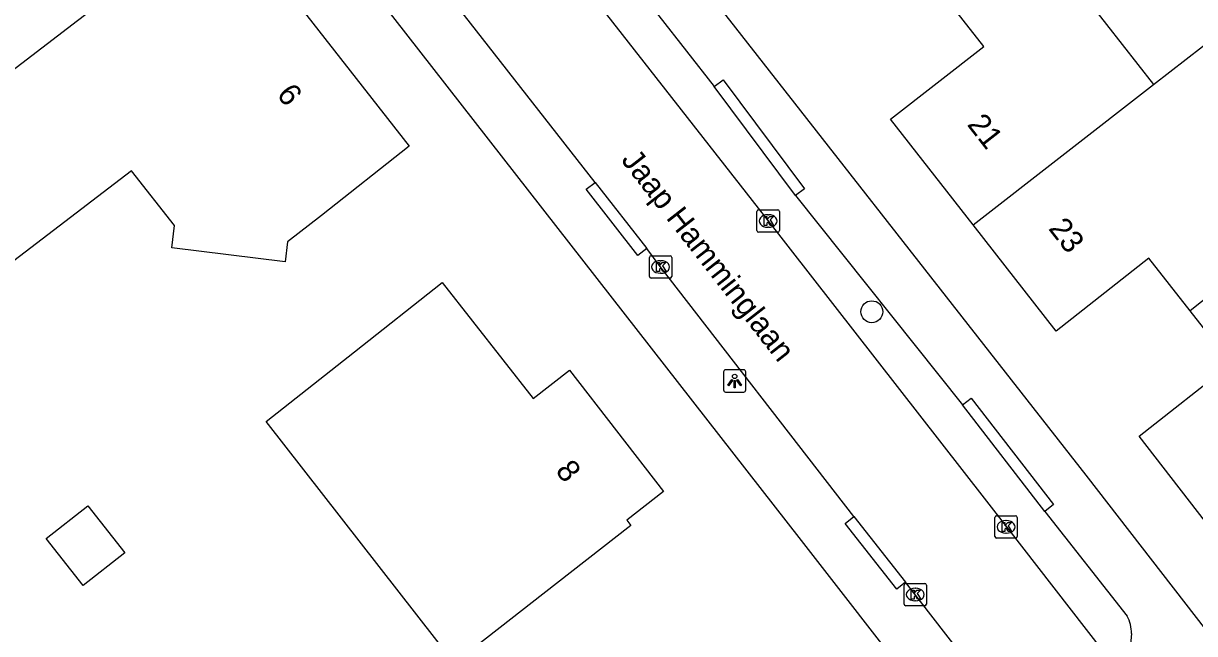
# Model space of a CAD drawing. Extents: x 157321 to 158827, y 386650 to 388532.
# Drawn here: x 158408.2 to 158460.6, y 387644.5 to 387671.8 of the extents above; entities that cross this region are included whole.
import ezdxf

# ---------------------------------------------------------------- set-up
doc = ezdxf.new("R2010")
doc.units = 0
for name, color, linetype in [('IMGEO_Boom', 7, 'Continuous'), ('IMGEO_Kolk', 7, 'Continuous'), ('IMGEO_Lichtpunt', 7, 'Continuous'), ('IMGEO_Openbare_ruimte_label', 7, 'Continuous'), ('IMGEO_Pand', 7, 'Continuous'), ('IMGEO_Pand_nummerreeks', 7, 'Continuous'), ('IMGEO_Rijbaan_lokaal_open', 7, 'Continuous'), ('IMGEO_Voetpad_open', 7, 'Continuous')]:
    doc.layers.add(name, color=color, linetype=linetype)

msp = doc.modelspace()

# ---------------------------------------------------------------- linework, layer by layer
at = {"layer": 'IMGEO_Boom'}
msp.add_circle((158446.123, 387658.923), 0.489, dxfattribs=at)
at = {"layer": 'IMGEO_Kolk'}
for p, q in [((158440.99, 387662.552), (158440.99, 387663.404)), ((158441.065, 387663.478), (158441.917, 387663.478)), ((158441.478, 387663.258), (158441.503, 387663.258)), ((158441.991, 387663.404), (158441.991, 387662.552)), ((158441.501, 387662.698), (158441.476, 387662.698)), ((158441.917, 387662.478), (158441.065, 387662.478)), ((158436.182, 387660.498), (158436.182, 387661.35)), ((158436.257, 387661.424), (158437.109, 387661.424)), ((158436.67, 387661.204), (158436.695, 387661.204)), ((158437.183, 387661.35), (158437.183, 387660.498)), ((158436.693, 387660.644), (158436.668, 387660.644)), ((158437.109, 387660.424), (158436.257, 387660.424)), ((158451.624, 387648.881), (158451.624, 387649.733)), ((158451.699, 387649.807), (158452.551, 387649.807)), ((158452.112, 387649.587), (158452.137, 387649.587)), ((158452.625, 387649.733), (158452.625, 387648.881)), ((158452.135, 387649.027), (158452.11, 387649.027)), ((158452.551, 387648.807), (158451.699, 387648.807)), ((158447.567, 387645.859), (158447.567, 387646.711)), ((158447.642, 387646.785), (158448.494, 387646.785)), ((158448.055, 387646.565), (158448.08, 387646.565)), ((158448.568, 387646.711), (158448.568, 387645.859)), ((158448.078, 387646.005), (158448.053, 387646.005)), ((158448.494, 387645.785), (158447.642, 387645.785))]:
    msp.add_line(p, q, dxfattribs=at)
for points in [[(158440.99, 387662.552), (158440.99, 387663.404)], [(158441.065, 387663.478), (158441.917, 387663.478)], [(158441.311, 387663.178), (158441.434, 387663.178), (158441.434, 387663.027), (158441.564, 387663.178), (158441.728, 387663.178), (158441.582, 387663.027), (158441.735, 387662.778), (158441.583, 387662.778), (158441.498, 387662.942), (158441.434, 387662.875), (158441.434, 387662.778), (158441.311, 387662.778), (158441.311, 387663.178)], [(158441.991, 387663.404), (158441.991, 387662.552)], [(158441.917, 387662.478), (158441.065, 387662.478)], [(158436.182, 387660.498), (158436.182, 387661.35)], [(158436.257, 387661.424), (158437.109, 387661.424)], [(158436.503, 387661.124), (158436.626, 387661.124), (158436.626, 387660.973), (158436.756, 387661.124), (158436.92, 387661.124), (158436.774, 387660.973), (158436.927, 387660.724), (158436.775, 387660.724), (158436.69, 387660.888), (158436.626, 387660.821), (158436.626, 387660.724), (158436.503, 387660.724), (158436.503, 387661.124)], [(158437.183, 387661.35), (158437.183, 387660.498)], [(158437.109, 387660.424), (158436.257, 387660.424)], [(158451.624, 387648.881), (158451.624, 387649.733)], [(158451.699, 387649.807), (158452.551, 387649.807)], [(158451.945, 387649.507), (158452.068, 387649.507), (158452.068, 387649.356), (158452.198, 387649.507), (158452.362, 387649.507), (158452.216, 387649.356), (158452.369, 387649.107), (158452.217, 387649.107), (158452.132, 387649.271), (158452.068, 387649.204), (158452.068, 387649.107), (158451.945, 387649.107), (158451.945, 387649.507)], [(158452.625, 387649.733), (158452.625, 387648.881)], [(158452.551, 387648.807), (158451.699, 387648.807)], [(158447.567, 387645.859), (158447.567, 387646.711)], [(158447.642, 387646.785), (158448.494, 387646.785)], [(158447.888, 387646.485), (158448.011, 387646.485), (158448.011, 387646.334), (158448.141, 387646.485), (158448.305, 387646.485), (158448.159, 387646.334), (158448.312, 387646.085), (158448.16, 387646.085), (158448.075, 387646.249), (158448.011, 387646.182), (158448.011, 387646.085), (158447.888, 387646.085), (158447.888, 387646.485)], [(158448.568, 387646.711), (158448.568, 387645.859)], [(158448.494, 387645.785), (158447.642, 387645.785)]]:
    msp.add_lwpolyline(points, dxfattribs=at)
for centre, start, end in [((158441.067, 387663.402), 91.552, 178.448), ((158441.067, 387663.402), 91.552, 178.448), ((158441.915, 387663.402), 1.552, 88.448), ((158441.915, 387663.402), 1.552, 88.448), ((158441.067, 387662.554), 181.552, 268.448), ((158441.067, 387662.554), 181.552, 268.448), ((158441.915, 387662.554), 271.552, 358.448), ((158441.915, 387662.554), 271.552, 358.448), ((158436.259, 387661.348), 91.552, 178.448), ((158436.259, 387661.348), 91.552, 178.448), ((158437.107, 387661.348), 1.552, 88.448), ((158437.107, 387661.348), 1.552, 88.448), ((158436.259, 387660.5), 181.552, 268.448), ((158436.259, 387660.5), 181.552, 268.448), ((158437.107, 387660.5), 271.552, 358.448), ((158437.107, 387660.5), 271.552, 358.448), ((158451.701, 387649.731), 91.552, 178.448), ((158451.701, 387649.731), 91.552, 178.448), ((158452.549, 387649.731), 1.552, 88.448), ((158452.549, 387649.731), 1.552, 88.448), ((158451.701, 387648.883), 181.552, 268.448), ((158451.701, 387648.883), 181.552, 268.448), ((158452.549, 387648.883), 271.552, 358.448), ((158452.549, 387648.883), 271.552, 358.448), ((158447.644, 387646.709), 91.552, 178.448), ((158447.644, 387646.709), 91.552, 178.448), ((158448.492, 387646.709), 1.552, 88.448), ((158448.492, 387646.709), 1.552, 88.448), ((158447.644, 387645.861), 181.552, 268.448), ((158447.644, 387645.861), 181.552, 268.448), ((158448.492, 387645.861), 271.552, 358.448), ((158448.492, 387645.861), 271.552, 358.448)]:
    msp.add_arc(centre, 0.0765, start, end, dxfattribs=at)
for centre, major_axis, ratio, start_param, end_param in [((158441.477, 387662.978), (-0.387, 0.002), 0.722429, 4.712389, 7.853982), ((158441.502, 387662.978), (-0.39, 0.002), 0.717154, 1.570796, 4.712389), ((158436.669, 387660.924), (-0.387, 0.002), 0.722429, 4.712389, 7.853982), ((158436.694, 387660.924), (-0.39, 0.002), 0.717154, 1.570796, 4.712389), ((158452.111, 387649.307), (-0.387, 0.002), 0.722429, 4.712389, 7.853982), ((158452.136, 387649.307), (-0.39, 0.002), 0.717154, 1.570796, 4.712389), ((158448.054, 387646.285), (-0.387, 0.002), 0.722429, 4.712389, 7.853982), ((158448.079, 387646.285), (-0.39, 0.002), 0.717154, 1.570796, 4.712389)]:
    msp.add_ellipse(centre, major_axis=major_axis, ratio=ratio, start_param=start_param, end_param=end_param, dxfattribs=at)
at = {"layer": 'IMGEO_Lichtpunt'}
for p, q in [((158440.397, 387656.33), (158439.589, 387656.33)), ((158440.397, 387656.33), (158439.589, 387656.33)), ((158439.495, 387656.235), (158439.495, 387655.428)), ((158439.495, 387656.235), (158439.495, 387655.428)), ((158440.491, 387655.428), (158440.491, 387656.235)), ((158440.491, 387655.428), (158440.491, 387656.235)), ((158439.589, 387655.334), (158440.397, 387655.334)), ((158439.589, 387655.334), (158440.397, 387655.334))]:
    msp.add_line(p, q, dxfattribs=at)
for points in [[(158439.869, 387655.899), (158439.908, 387655.871), (158439.72, 387655.609), (158439.682, 387655.636), (158439.869, 387655.899)], [(158439.971, 387655.851), (158440.018, 387655.851), (158440.018, 387655.529), (158439.971, 387655.529), (158439.971, 387655.851)], [(158440.081, 387655.871), (158440.119, 387655.898), (158440.306, 387655.636), (158440.267, 387655.608), (158440.081, 387655.871)]]:
    msp.add_lwpolyline(points, dxfattribs=at)
msp.add_circle((158439.994, 387656.033), 0.0994, dxfattribs=at)
for centre, start, end in [((158439.589, 387656.235), 90, 180), ((158439.589, 387656.235), 90, 180), ((158440.397, 387656.235), 0, 90), ((158440.397, 387656.235), 0, 90), ((158439.589, 387655.428), 180, 270), ((158439.589, 387655.428), 180, 270), ((158440.397, 387655.428), 270, 0), ((158440.397, 387655.428), 270, 360)]:
    msp.add_arc(centre, 0.0946, start, end, dxfattribs=at)
at = {"layer": 'IMGEO_Pand'}
for points in [[(158455.144, 387677.697), (158457.181, 387675.089), (158455.217, 387673.554), (158458.717, 387669.075)], [(158405.035, 387659.109), (158400.904, 387664.51), (158410.617, 387671.939), (158414.588, 387674.976), (158416.709, 387672.714), (158419.043, 387674.513), (158425.441, 387666.328), (158421.518, 387663.23), (158420.01, 387662.039), (158419.899, 387661.146), (158414.828, 387661.778), (158414.952, 387662.77), (158413.031, 387665.225), (158405.035, 387659.109)], [(158450.658, 387662.8), (158446.956, 387667.535), (158451.127, 387670.777), (158449.289, 387673.142)], [(158458.717, 387669.075), (158461.634, 387671.346), (158465.118, 387666.873), (158465.758, 387667.374), (158467.749, 387664.832)], [(158450.658, 387662.8), (158458.717, 387669.075)], [(158467.749, 387664.832), (158460.356, 387658.956)], [(158460.356, 387658.956), (158458.507, 387661.31), (158454.366, 387658.058), (158450.658, 387662.8)], [(158419.047, 387654.025), (158422.994, 387657.133), (158426.922, 387660.226), (158430.981, 387655.042), (158432.606, 387656.307), (158436.806, 387650.895), (158435.167, 387649.611), (158435.352, 387649.375), (158431.411, 387646.3), (158427.464, 387643.22), (158419.047, 387654.025)], [(158461.752, 387648.618), (158458.069, 387653.359), (158462.203, 387656.605), (158460.356, 387658.956)], [(158412.729, 387648.151), (158410.871, 387646.688), (158409.217, 387648.789), (158411.075, 387650.252), (158412.729, 387648.151)]]:
    msp.add_lwpolyline(points, dxfattribs=at)
at = {"layer": 'IMGEO_Rijbaan_lokaal_open'}
for points in [[(158420.971, 387689.275), (158429.962, 387677.711), (158441.475, 387662.993), (158452.139, 387649.318), (158457.824, 387642.002)], [(158433.755, 387664.703), (158425.938, 387674.706), (158423.664, 387677.632)], [(158433.755, 387664.703), (158436.061, 387661.747)], [(158445.32, 387649.772), (158436.669, 387660.939), (158436.061, 387661.747)], [(158445.32, 387649.772), (158447.636, 387646.838)], [(158457.79, 387633.818), (158456.393, 387635.552), (158447.636, 387646.838)]]:
    msp.add_lwpolyline(points, dxfattribs=at)
at = {"layer": 'IMGEO_Voetpad_open'}
for points in [[(158470.083, 387604.922), (158469.838, 387633.4), (158455.702, 387651.616), (158436.706, 387675.883), (158417.71, 387700.15), (158374.563, 387696.832), (158355.281, 387695.371), (158347.956, 387694.816), (158346.523, 387694.708)], [(158458.555, 387628.679), (158442.982, 387648.693), (158413.143, 387686.951)], [(158431.652, 387678.476), (158439.078, 387668.995)], [(158439.078, 387668.995), (158439.479, 387669.293), (158443.111, 387664.412), (158442.71, 387664.114)], [(158442.71, 387664.114), (158439.078, 387668.995)], [(158436.061, 387661.747), (158435.667, 387661.44), (158433.361, 387664.396), (158433.755, 387664.703)], [(158442.71, 387664.114), (158450.171, 387654.757)], [(158450.171, 387654.757), (158450.566, 387655.063), (158454.252, 387650.302), (158453.857, 387649.996)], [(158453.857, 387649.996), (158450.171, 387654.757)], [(158447.636, 387646.838), (158447.244, 387646.529), (158444.928, 387649.463), (158445.32, 387649.772)], [(158453.857, 387649.996), (158457.541, 387645.319)], [(158457.731, 387644.541), (158457.618, 387643.223)]]:
    msp.add_lwpolyline(points, dxfattribs=at)
msp.add_arc((158456.117, 387644.559), 1.614, 359.3629, 28.0849, dxfattribs=at)

# ---------------------------------------------------------------- texts
at = {"layer": 'IMGEO_Openbare_ruimte_label'}
msp.add_text('Jaap Hamminglaan', height=1, rotation=307.9353, dxfattribs=at).set_placement((158434.887, 387665.692))
at = {"layer": 'IMGEO_Pand_nummerreeks'}
for s, rotation, p in [('6', 308.0138, (158419.488, 387668.618)), ('21', 308.0216, (158450.355, 387667.28)), ('23', 308.0216, (158453.99, 387662.631)), ('8', 307.8134, (158431.949, 387651.804))]:
    msp.add_text(s, height=1, rotation=rotation, dxfattribs=at).set_placement(p)

doc.saveas('drawing.dxf')
